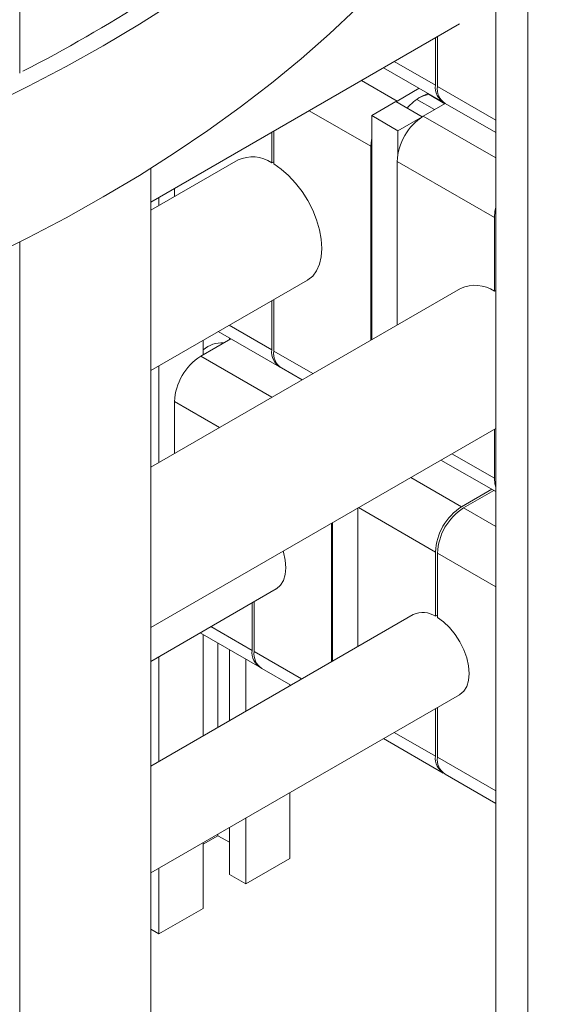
# Model space of a CAD drawing. Header units: millimetres. Extents: x 525 to 29324, y 175 to 20618.
# Tile 435 of 588: x 24086 to 24199, y 12980 to 13193. Entities that reach past the tile are written whole.
import ezdxf

# ---------------------------------------------------------------- set-up
doc = ezdxf.new("R2010")
doc.units = ezdxf.units.MM
doc.linetypes.add('SLD-Continua', pattern=[0])

msp = doc.modelspace()

# ---------------------------------------------------------------- linework, layer by layer
at = {"color": 7, "linetype": 'SLD-Continua', "lineweight": 18, "ltscale": 35}
for p, q in [((24085.93, 13181.23), (24085.93, 13646.19)), ((24195.68, 12789.61), (24195.68, 13245.93)), ((24188.73, 12773.59), (24188.73, 13232.84)), ((24114.22, 13153.37), (24180.93, 13191.87)), ((24175.71, 13178.6), (24175.71, 13188.86)), ((24176.14, 13189.1), (24176.14, 13178.35)), ((24164.48, 13182.37), (24177.37, 13174.94)), ((24166.83, 13183.73), (24175.71, 13178.6)), ((24167.44, 13175.2), (24159.75, 13179.64)), ((24188.73, 13171.09), (24176.14, 13178.35)), ((24172.17, 13177.94), (24167.44, 13175.2)), ((24177.75, 13174.62), (24174.38, 13176.57)), ((24167.19, 13175.06), (24161.96, 13172.04)), ((24172.85, 13171.8), (24167.19, 13175.06)), ((24167.2, 13175.06), (24167.44, 13175.2)), ((24175.51, 13173.33), (24171.68, 13175.54)), ((24173.1, 13171.94), (24177.83, 13174.67)), ((24177.72, 13174.61), (24177.63, 13174.79)), ((24177.8, 13174.69), (24188.73, 13168.38)), ((24161.78, 13165.41), (24148.43, 13173.11)), ((24167.62, 13168.78), (24161.96, 13172.04)), ((24161.96, 13172.04), (24161.96, 13123.64)), ((24167.62, 13168.78), (24172.85, 13171.8)), ((24172.85, 13171.8), (24172.85, 13171.79)), ((24173.1, 13171.94), (24188.73, 13162.92)), ((24140.36, 13161.84), (24140.36, 13168.45)), ((24140.78, 13168.7), (24140.78, 13161.6)), ((24167.62, 13163.86), (24167.62, 13168.78)), ((24161.78, 13165.41), (24161.78, 13123.54)), ((24133.07, 13162.47), (24114.22, 13151.58)), ((24140.36, 13161.84), (24140.78, 13162.09)), ((24167.44, 13162.14), (24188.44, 13150.02)), ((24167.44, 13162.14), (24167.44, 13126.8)), ((24114.22, 12696.13), (24114.22, 13160.64)), ((24119.36, 13156.33), (24119.36, 13154.55)), ((24116, 13154.39), (24116, 13152.61)), ((24188.44, 13134.09), (24188.44, 13150.02)), ((24085.93, 12679.81), (24085.93, 13144.76)), ((24114.22, 13116.95), (24148.07, 13136.48)), ((24181.16, 13134.72), (24114.22, 13096.08)), ((24188.44, 13134.09), (24188.73, 13134.26)), ((24140.36, 13121.42), (24140.36, 13132.03)), ((24140.78, 13132.28), (24140.78, 13121.18)), ((24128.82, 13125.38), (24142.02, 13117.76)), ((24131.17, 13126.73), (24140.36, 13121.42)), ((24125.01, 13120.07), (24131.52, 13123.82)), ((24125.55, 13123.48), (24125.55, 13120.37)), ((24131.2, 13124), (24131.2, 13123.64)), ((24149.24, 13116.3), (24140.78, 13121.18)), ((24125.01, 13120.07), (24140.4, 13111.19)), ((24116, 13117.97), (24116, 13097.11)), ((24142.44, 13117.51), (24146.9, 13114.94)), ((24119.36, 13110.27), (24119.36, 13099.05)), ((24119.36, 13110.27), (24129.08, 13104.66)), ((24114.22, 13061.44), (24188.73, 13104.45)), ((24188.44, 13093.67), (24188.44, 13104.28)), ((24176.9, 13097.62), (24188.73, 13090.8)), ((24179.25, 13098.98), (24188.44, 13093.67)), ((24170.4, 13093.87), (24181.37, 13087.54)), ((24181.37, 13087.54), (24187.87, 13091.29)), ((24188.3, 13091.05), (24181.8, 13087.3)), ((24158.96, 13087.26), (24158.96, 13057.32)), ((24159.09, 13087.34), (24175.71, 13077.74)), ((24188.73, 13083.29), (24181.8, 13087.3)), ((24153.3, 13084), (24153.3, 13054.06)), ((24153.48, 13084.1), (24153.48, 13054.16)), ((24175.71, 13063.86), (24175.71, 13077.74)), ((24176.14, 13077.5), (24176.14, 13063.61)), ((24188.73, 13070.23), (24176.14, 13077.5)), ((24114.22, 13054.12), (24141.33, 13069.77)), ((24136.12, 13056.5), (24136.12, 13066.76)), ((24136.54, 13067), (24136.54, 13056.25)), ((24170.93, 13064.23), (24114.22, 13031.5)), ((24175.71, 13063.86), (24176.14, 13064.1)), ((24127.23, 13061.63), (24136.12, 13056.5)), ((24124.88, 13060.27), (24137.77, 13052.84)), ((24125.55, 13059.89), (24125.55, 13038.04)), ((24128.73, 13058.06), (24128.73, 13039.88)), ((24116, 13055.15), (24116, 13032.53)), ((24131.2, 13056.63), (24131.2, 13041.31)), ((24146.82, 13050.32), (24136.54, 13056.25)), ((24134.74, 13054.59), (24134.74, 13043.35)), ((24138.2, 13052.59), (24144.48, 13048.97)), ((24144.28, 13049.08), (24144.28, 13048.86)), ((24114.22, 13008.41), (24180.93, 13046.91)), ((24176.14, 13044.15), (24176.14, 13033.4)), ((24175.71, 13033.65), (24175.71, 13043.9)), ((24166.83, 13038.77), (24175.71, 13033.65)), ((24164.48, 13037.42), (24177.37, 13029.98)), ((24188.73, 13026.13), (24176.14, 13033.4)), ((24177.8, 13029.74), (24188.73, 13023.43)), ((24144.28, 13025.76), (24144.28, 13011.55)), ((24134.74, 13020.25), (24134.74, 13006.04)), ((24128.73, 13016.45), (24125.55, 13014.61)), ((24128.73, 13016.79), (24128.73, 13016.45)), ((24131.2, 13015.02), (24128.73, 13016.45)), ((24131.2, 13018.21), (24131.2, 13008.08)), ((24125.55, 13014.95), (24125.55, 13000.74)), ((24144.28, 13011.55), (24134.74, 13006.04)), ((24116, 13009.44), (24116, 12995.23)), ((24134.74, 13006.04), (24131.2, 13008.08)), ((24125.55, 13000.74), (24116, 12995.23)), ((24116, 12995.23), (24114.22, 12996.25))]:
    msp.add_line(p, q, dxfattribs=at)
at = {"color": 7, "linetype": 'SLD-Continua', "lineweight": 18, "ltscale": 35, "flags": 128}
for points in [[(23500.41, 13307.99), (23501.89, 13301.59), (23503.73, 13295.21), (23505.91, 13288.88), (23508.44, 13282.58), (23511.32, 13276.34), (23514.53, 13270.15), (23518.07, 13264.03), (23521.95, 13257.97), (23526.16, 13251.98), (23530.7, 13246.08), (23535.55, 13240.25), (23540.72, 13234.53), (23546.2, 13228.89), (23551.99, 13223.36), (23558.07, 13217.94), (23564.45, 13212.63), (23571.12, 13207.44), (23578.06, 13202.38), (23585.28, 13197.44), (23592.76, 13192.64), (23600.51, 13187.97), (23608.5, 13183.45), (23616.74, 13179.08), (23625.21, 13174.85), (23633.9, 13170.79), (23642.82, 13166.88), (23651.95, 13163.14), (23661.27, 13159.57), (23670.78, 13156.17), (23680.48, 13152.94), (23690.35, 13149.89), (23700.38, 13147.02), (23710.56, 13144.34), (23720.88, 13141.84), (23731.33, 13139.53), (23741.91, 13137.42), (23752.59, 13135.49), (23763.38, 13133.76), (23774.25, 13132.23), (23785.2, 13130.9), (23796.22, 13129.77), (23807.3, 13128.84), (23818.42, 13128.11), (23829.57, 13127.58), (23840.75, 13127.25), (23851.94, 13127.13), (23863.14, 13127.22), (23874.32, 13127.51), (23885.48, 13128), (23896.61, 13128.69), (23907.69, 13129.58), (23918.72, 13130.68), (23929.68, 13131.98), (23940.57, 13133.47), (23951.38, 13135.17), (23962.08, 13137.05), (23972.67, 13139.14), (23983.15, 13141.41), (23993.5, 13143.87), (24003.7, 13146.52), (24013.76, 13149.36), (24023.66, 13152.38), (24033.39, 13155.57), (24042.93, 13158.94), (24052.29, 13162.48), (24061.46, 13166.19), (24070.41, 13170.07), (24079.15, 13174.11), (24087.66, 13178.3), (24095.94, 13182.65), (24103.98, 13187.14), (24111.77, 13191.78), (24119.3, 13196.56), (24126.56, 13201.47), (24133.56, 13206.52), (24140.28, 13211.69), (24146.71, 13216.97), (24152.84, 13222.37), (24158.68, 13227.89), (24164.22, 13233.5), (24169.45, 13239.21), (24174.36, 13245.02), (24178.95, 13250.91), (24183.22, 13256.88), (24187.16, 13262.93), (24190.77, 13269.04), (24194.04, 13275.22), (24196.97, 13281.45), (24199.56, 13287.74), (24201.81, 13294.06), (24203.71, 13300.43), (24205.26, 13306.83), (24206.46, 13313.25), (24207.31, 13319.69), (24207.81, 13326.15), (24207.95, 13332.6), (24207.75, 13339.06), (24207.18, 13345.51), (24206.27, 13351.95), (24205.01, 13358.37), (24203.39, 13364.76), (24201.43, 13371.12), (24200.6, 13373.51)], [(23500.41, 13275.32), (23501.89, 13268.92), (23503.73, 13262.55), (23505.91, 13256.21), (23508.44, 13249.92), (23511.32, 13243.68), (23514.53, 13237.49), (23518.07, 13231.36), (23521.95, 13225.3), (23526.16, 13219.32), (23530.7, 13213.41), (23535.55, 13207.59), (23540.72, 13201.86), (23546.2, 13196.23), (23551.99, 13190.7), (23558.07, 13185.28), (23564.45, 13179.97), (23571.12, 13174.78), (23578.06, 13169.71), (23585.28, 13164.77), (23592.76, 13159.97), (23600.51, 13155.31), (23608.5, 13150.78), (23616.74, 13146.41), (23625.21, 13142.19), (23633.9, 13138.12), (23642.82, 13134.22), (23651.95, 13130.48), (23661.27, 13126.9), (23670.78, 13123.5), (23680.48, 13120.27), (23690.35, 13117.23), (23700.38, 13114.36), (23710.56, 13111.67), (23720.88, 13109.18), (23731.33, 13106.87), (23741.91, 13104.75), (23752.59, 13102.83), (23763.38, 13101.1), (23774.25, 13099.57), (23785.2, 13098.23), (23796.22, 13097.1), (23807.3, 13096.17), (23818.42, 13095.44), (23829.57, 13094.91), (23840.75, 13094.59), (23851.94, 13094.47), (23863.14, 13094.55), (23874.32, 13094.84), (23885.48, 13095.33), (23896.61, 13096.02), (23907.69, 13096.92), (23918.72, 13098.01), (23929.68, 13099.31), (23940.57, 13100.81), (23951.38, 13102.5), (23962.08, 13104.39), (23972.67, 13106.47), (23983.15, 13108.74), (23993.5, 13111.21), (24003.7, 13113.86), (24013.76, 13116.69), (24023.66, 13119.71), (24033.39, 13122.91), (24042.93, 13126.28), (24052.29, 13129.82), (24061.46, 13133.53), (24070.41, 13137.41), (24079.15, 13141.44), (24087.66, 13145.64), (24095.94, 13149.98), (24103.98, 13154.48), (24111.77, 13159.12), (24119.3, 13163.9), (24126.56, 13168.81), (24133.56, 13173.85), (24140.28, 13179.02), (24146.71, 13184.31), (24152.84, 13189.71), (24158.68, 13195.22), (24164.22, 13200.83), (24169.45, 13206.55), (24174.36, 13212.35), (24178.95, 13218.24), (24183.22, 13224.21), (24187.16, 13230.26), (24190.77, 13236.37), (24194.04, 13242.55), (24196.97, 13248.79), (24199.56, 13255.07), (24201.81, 13261.4), (24203.71, 13267.76), (24205.26, 13274.16), (24206.46, 13280.58), (24207.31, 13287.03), (24207.81, 13293.48), (24207.96, 13299.35)], [(24172.57, 13176.12), (24173.95, 13176.76), (24174.11, 13176.82)], [(24161.78, 13165.41), (24161.89, 13166.74), (24161.96, 13167.13)], [(24140.78, 13161.6), (24142.42, 13160.47), (24144.01, 13159.08), (24145.52, 13157.46), (24146.91, 13155.64), (24148.15, 13153.68), (24149.2, 13151.61), (24150.05, 13149.5), (24150.67, 13147.38), (24151.05, 13145.32), (24151.18, 13143.35), (24151.05, 13141.54), (24150.67, 13139.91), (24150.05, 13138.51), (24149.2, 13137.37), (24148.15, 13136.53), (24148.07, 13136.48)], [(24188.44, 13150.02), (24188.55, 13151.36), (24188.73, 13152.24)], [(24188.73, 13091.78), (24188.55, 13092.46), (24188.44, 13093.67)], [(24142.81, 13077.95), (24142.88, 13077.71), (24143.27, 13075.98), (24143.4, 13074.35), (24143.27, 13072.86), (24142.88, 13071.58), (24142.25, 13070.55), (24141.4, 13069.81), (24141.33, 13069.77)], [(24176.14, 13063.61), (24177.49, 13062.64), (24178.78, 13061.4), (24179.96, 13059.95), (24181, 13058.33), (24181.85, 13056.61), (24182.48, 13054.86), (24182.87, 13053.13), (24183, 13051.49), (24182.87, 13050), (24182.48, 13048.72), (24181.85, 13047.69), (24181, 13046.96), (24180.93, 13046.91)]]:
    msp.add_lwpolyline(points, dxfattribs=at)
at = {"color": 7, "linetype": 'SLD-Continua', "lineweight": 18, "ltscale": 1225}
for centre, radius, start, end in [((23935.79, 13474.04), 329.02, 297.2818, 302.7006), ((24179.54, 13178.15), 3.85, 173.2451, 240.2002), ((24179.95, 13177.87), 3.84, 172.7448, 235.9477), ((24179.16, 13165.17), 12.79, 121.0564, 138.3439), ((24174.86, 13171.11), 5.47, 93.4068, 118.9994), ((24179.72, 13161.58), 12.29, 122.6023, 177.3977), ((24136.16, 13155.61), 7.52, 56.032, 114.21), ((24184.24, 13127.86), 7.52, 56.032, 114.21), ((24129.58, 13116.91), 6.04, 86.0743, 131.8782), ((24144.19, 13120.97), 3.86, 173.3024, 239.5199), ((24144.59, 13120.69), 3.84, 172.7448, 235.9477), ((24131.64, 13109.71), 12.29, 122.6023, 177.3977), ((24187.99, 13077.19), 12.29, 122.6023, 177.3977), ((24188.42, 13076.94), 12.29, 122.6023, 177.3977), ((24172.99, 13059.79), 4.9, 56.146, 114.8744), ((24139.95, 13056.05), 3.86, 173.3024, 239.5199), ((24140.35, 13055.77), 3.84, 172.7448, 235.9477), ((24179.55, 13033.2), 3.86, 173.3024, 239.5199), ((24179.95, 13032.92), 3.84, 172.7448, 235.9477)]:
    msp.add_arc(centre, radius, start, end, dxfattribs=at)

doc.saveas('drawing.dxf')
